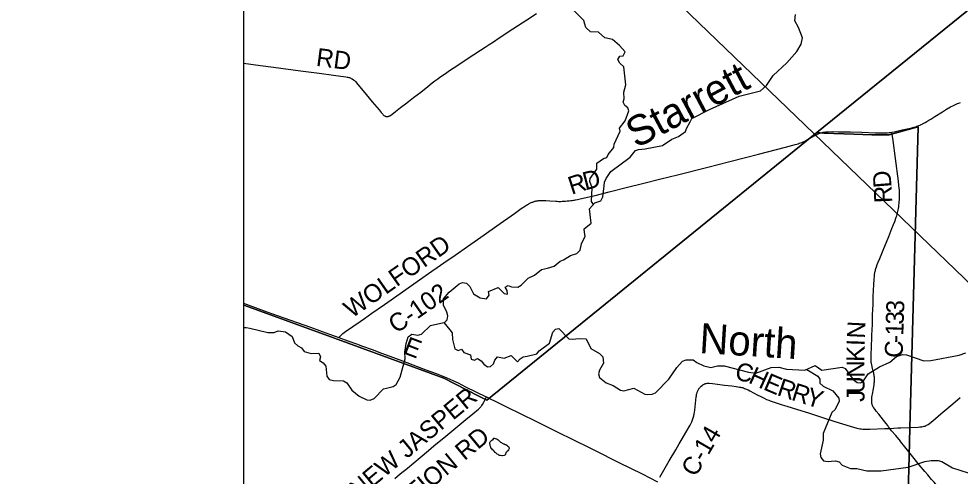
# Model space of a CAD drawing. Extents: x -49 to -8.2, y 9.4 to 23.5.
# Drawn here: x -46.645 to -45.156, y 19.456 to 20.178 of the extents above; entities that cross this region are included whole.
import ezdxf

# ---------------------------------------------------------------- set-up
doc = ezdxf.new("R2010")
doc.units = 0
for name, color, linetype in [('GM_X_Adjacent_County', 7, 'Continuous'), ('GM_X_County_Road', 7, 'Continuous'), ('GM_X_County_Road_Text', 7, 'Continuous'), ('GM_X_Minor_Lake', 7, 'Continuous'), ('GM_X_Minor_River', 7, 'Continuous'), ('GM_X_Minor_River_Text', 7, 'Continuous'), ('GM_X_Township', 7, 'Continuous'), ('GM_X_Township_Road', 7, 'Continuous'), ('GM_X_Township_Road_Text', 7, 'Continuous'), ('SC_Scratch1', 7, 'Continuous')]:
    doc.layers.add(name, color=color, linetype=linetype)

msp = doc.modelspace()

# ---------------------------------------------------------------- linework, layer by layer
at = {"layer": 'GM_X_Adjacent_County'}
msp.add_lwpolyline([(-42.0989, 21.0039), (-46.2895, 21.0039), (-46.2895, 15.4273)], dxfattribs=at)
at = {"layer": 'GM_X_County_Road'}
for points in [[(-45.2187, 20.0105), (-45.2175, 20.0111), (-45.2163, 20.0117), (-45.2154, 20.0123), (-45.2113, 20.0146), (-45.2089, 20.016), (-45.2057, 20.0179), (-45.2025, 20.0199), (-45.1962, 20.0238), (-45.1841, 20.0314), (-45.1775, 20.0354), (-45.171, 20.0391), (-45.1663, 20.0415), (-45.1645, 20.0423), (-45.1621, 20.0434), (-45.1602, 20.0442), (-45.1581, 20.045), (-45.1556, 20.0458)], [(-45.2638, 19.999), (-45.2605, 19.9997), (-45.2476, 20.0026), (-45.2373, 20.0049), (-45.2325, 20.0061), (-45.2295, 20.0068), (-45.2263, 20.0077), (-45.2243, 20.0084), (-45.2226, 20.009), (-45.2211, 20.0095), (-45.2194, 20.0102), (-45.2187, 20.0105)], [(-45.3949, 19.9889), (-45.393, 19.9899), (-45.3857, 19.994), (-45.384, 19.9949), (-45.3824, 19.9957), (-45.3809, 19.9964), (-45.3795, 19.997), (-45.378, 19.9975), (-45.3762, 19.9981), (-45.3743, 19.9986), (-45.3726, 19.999), (-45.3708, 19.9993), (-45.3688, 19.9996), (-45.367, 19.9998), (-45.3655, 19.9999)], [(-45.3655, 19.9999), (-45.3648, 19.9999), (-45.3585, 20.0001), (-45.3483, 19.9999), (-45.3293, 19.9995), (-45.3113, 19.999), (-45.2899, 19.9983), (-45.2806, 19.9981), (-45.2772, 19.9981), (-45.2739, 19.9981), (-45.2712, 19.9982), (-45.2685, 19.9984), (-45.266, 19.9987), (-45.2638, 19.999)], [(-45.2674, 19.5312), (-45.2691, 19.5337), (-45.2705, 19.5357), (-45.273, 19.5387), (-45.2773, 19.5441), (-45.2848, 19.5536), (-45.2886, 19.5585), (-45.2904, 19.5607), (-45.2911, 19.5617), (-45.2926, 19.5637), (-45.2934, 19.5649), (-45.294, 19.566), (-45.2945, 19.567), (-45.2948, 19.5679), (-45.2952, 19.5691), (-45.2955, 19.5702), (-45.2957, 19.5713), (-45.2958, 19.5725), (-45.2959, 19.5738), (-45.2959, 19.5751), (-45.2959, 19.5763), (-45.2958, 19.5775), (-45.2954, 19.5805), (-45.2942, 19.5879), (-45.2937, 19.5909), (-45.2927, 19.5967), (-45.2921, 19.6006), (-45.2919, 19.603), (-45.2917, 19.6047), (-45.2916, 19.6065), (-45.2916, 19.6082), (-45.2917, 19.6102), (-45.2917, 19.6119), (-45.2919, 19.6137), (-45.2921, 19.6153), (-45.2923, 19.6169), (-45.2926, 19.6183), (-45.2929, 19.62), (-45.2933, 19.6214), (-45.2945, 19.6259), (-45.2958, 19.6313), (-45.2963, 19.6334), (-45.2966, 19.6353), (-45.2968, 19.6369), (-45.2969, 19.6384), (-45.2969, 19.6416), (-45.2968, 19.6464), (-45.2966, 19.6511), (-45.2964, 19.6561), (-45.2955, 19.6784), (-45.2948, 19.6952), (-45.2944, 19.7104), (-45.2937, 19.7269), (-45.2933, 19.7396), (-45.2926, 19.7582), (-45.2921, 19.7666), (-45.2917, 19.7717), (-45.2915, 19.7737), (-45.2913, 19.7753), (-45.291, 19.7766), (-45.2908, 19.7778), (-45.2905, 19.779), (-45.2901, 19.7804), (-45.2897, 19.7819), (-45.2892, 19.7835), (-45.2882, 19.7864), (-45.287, 19.7898), (-45.2856, 19.7937), (-45.2831, 19.7997), (-45.2779, 19.8127), (-45.269, 19.8342), (-45.2638, 19.8471), (-45.2613, 19.8533), (-45.2595, 19.8579), (-45.257, 19.8646), (-45.2563, 19.8668), (-45.2556, 19.8693), (-45.255, 19.8717), (-45.2544, 19.8738), (-45.2539, 19.8763), (-45.2535, 19.8784), (-45.2531, 19.8811), (-45.2528, 19.8839), (-45.2524, 19.8872), (-45.2523, 19.8895), (-45.2521, 19.8923), (-45.252, 19.8948), (-45.252, 19.8986), (-45.252, 19.9026), (-45.252, 19.9051), (-45.2521, 19.9075), (-45.2527, 19.9147), (-45.2534, 19.9218), (-45.2581, 19.9575), (-45.2619, 19.9858), (-45.2638, 19.999)], [(-46.1385, 19.6747), (-46.1362, 19.6772), (-46.1351, 19.6784), (-46.134, 19.6795), (-46.133, 19.6804), (-46.1321, 19.6811), (-46.1304, 19.6824), (-46.1281, 19.6841), (-46.105, 19.6999), (-46.0979, 19.7049), (-46.0862, 19.7131), (-46.0666, 19.7268), (-46.0416, 19.7442), (-46.0109, 19.7658), (-45.9914, 19.7796), (-45.983, 19.7855), (-45.9725, 19.7928), (-45.9545, 19.805), (-45.9352, 19.8185), (-45.9088, 19.8371), (-45.8889, 19.851), (-45.8607, 19.8708), (-45.85, 19.8783), (-45.8433, 19.8828), (-45.8416, 19.884), (-45.8403, 19.8847), (-45.8388, 19.8856), (-45.8377, 19.8862), (-45.8366, 19.8868), (-45.8355, 19.8873), (-45.8345, 19.8878), (-45.8331, 19.8884), (-45.832, 19.8888), (-45.8308, 19.8892), (-45.8296, 19.8896), (-45.8285, 19.8899), (-45.8275, 19.8902), (-45.8265, 19.8904), (-45.8253, 19.8907), (-45.8241, 19.8909), (-45.8226, 19.8911), (-45.8215, 19.8912), (-45.82, 19.8914), (-45.8182, 19.8914), (-45.8159, 19.8914), (-45.8138, 19.8914), (-45.8115, 19.8913), (-45.8051, 19.8907), (-45.7955, 19.89), (-45.7935, 19.8899), (-45.7913, 19.8898), (-45.7896, 19.8898), (-45.7877, 19.8898), (-45.7855, 19.8899), (-45.783, 19.89), (-45.7804, 19.8902), (-45.7773, 19.8905), (-45.7746, 19.8907), (-45.7717, 19.891), (-45.7698, 19.8913), (-45.7677, 19.8916), (-45.7659, 19.8919), (-45.7641, 19.8922), (-45.7612, 19.8928), (-45.7571, 19.8937), (-45.7453, 19.8964), (-45.7332, 19.8993), (-45.7112, 19.9048), (-45.682, 19.9122), (-45.6585, 19.9181), (-45.6293, 19.9255), (-45.6031, 19.9319), (-45.5552, 19.944), (-45.5223, 19.9522), (-45.4955, 19.9591), (-45.4751, 19.9644), (-45.4324, 19.9753), (-45.4206, 19.9784), (-45.417, 19.9794), (-45.4141, 19.9803), (-45.4123, 19.9808), (-45.4104, 19.9815), (-45.4084, 19.9822), (-45.4063, 19.983), (-45.4041, 19.984), (-45.4017, 19.9851), (-45.3974, 19.9875), (-45.3949, 19.9889)], [(-46.2895, 19.7291), (-46.285, 19.7274), (-46.2523, 19.7155), (-46.2254, 19.7059), (-46.1836, 19.691), (-46.155, 19.6806), (-46.1446, 19.6769)], [(-46.1446, 19.6769), (-46.1385, 19.6747)], [(-46.1385, 19.6747), (-46.1243, 19.6696), (-46.1108, 19.6647), (-46.1012, 19.6612), (-46.0858, 19.6555), (-46.0712, 19.65), (-46.0579, 19.645), (-46.0381, 19.6376), (-46.0148, 19.6289), (-46.0008, 19.6236), (-45.9848, 19.6177), (-45.9741, 19.6136), (-45.9678, 19.6111), (-45.9632, 19.6091), (-45.9582, 19.6068), (-45.9501, 19.6029), (-45.9381, 19.597), (-45.9219, 19.589), (-45.9057, 19.5811), (-45.9052, 19.5808)], [(-45.6308, 19.4539), (-45.6266, 19.4616), (-45.6162, 19.4796), (-45.6058, 19.4973), (-45.6002, 19.5069), (-45.5956, 19.5147), (-45.5861, 19.5309), (-45.583, 19.5364), (-45.581, 19.5403), (-45.5804, 19.5416), (-45.5797, 19.5431), (-45.5792, 19.5445), (-45.5785, 19.5464), (-45.5781, 19.5478), (-45.5777, 19.5493), (-45.5773, 19.5507), (-45.577, 19.552), (-45.5767, 19.5536), (-45.5758, 19.5597), (-45.5746, 19.5702), (-45.5734, 19.5808), (-45.5732, 19.5824), (-45.573, 19.584), (-45.5727, 19.5853), (-45.5724, 19.5863), (-45.5721, 19.5875), (-45.5717, 19.5886), (-45.5714, 19.5895), (-45.571, 19.5905), (-45.5705, 19.5917), (-45.5699, 19.5928), (-45.5693, 19.5937), (-45.5687, 19.5946), (-45.5679, 19.5954), (-45.5672, 19.5963), (-45.5655, 19.5978), (-45.5637, 19.5993), (-45.5628, 19.5999), (-45.5619, 19.6004), (-45.5611, 19.6009), (-45.5602, 19.6013), (-45.5595, 19.6016), (-45.5586, 19.6019), (-45.5576, 19.6022), (-45.5563, 19.6024), (-45.5551, 19.6025), (-45.554, 19.6025), (-45.5529, 19.6024), (-45.5476, 19.6019), (-45.5397, 19.601), (-45.5285, 19.5996), (-45.5171, 19.5982), (-45.5104, 19.5973), (-45.5076, 19.5969), (-45.5052, 19.5965), (-45.5033, 19.5962), (-45.5018, 19.5958), (-45.5004, 19.5955), (-45.4988, 19.595), (-45.4972, 19.5944), (-45.4953, 19.5936), (-45.4914, 19.5918), (-45.4884, 19.5902), (-45.4768, 19.5842), (-45.4712, 19.5814), (-45.4662, 19.5789), (-45.462, 19.577), (-45.4588, 19.5757), (-45.4562, 19.5748), (-45.4535, 19.5738), (-45.4471, 19.5716), (-45.4376, 19.5685), (-45.4299, 19.5661), (-45.4133, 19.5609), (-45.3959, 19.5555), (-45.3751, 19.5489), (-45.3544, 19.5422), (-45.3301, 19.5345), (-45.3248, 19.5329), (-45.3192, 19.5314), (-45.317, 19.5308), (-45.3149, 19.5304), (-45.3126, 19.5302), (-45.31, 19.53), (-45.3073, 19.5299), (-45.3038, 19.5299), (-45.2989, 19.53), (-45.2752, 19.5309), (-45.2674, 19.5312)], [(-46.0499, 19.4522), (-46.0415, 19.4591), (-46.0302, 19.4684), (-46.0099, 19.4853), (-45.9968, 19.4962), (-45.9882, 19.5034), (-45.9693, 19.519), (-45.9379, 19.5449), (-45.9267, 19.5543), (-45.9175, 19.5617), (-45.9161, 19.563), (-45.9151, 19.564), (-45.9141, 19.565), (-45.9133, 19.5661), (-45.9124, 19.5673), (-45.9114, 19.5689), (-45.9088, 19.5734), (-45.9061, 19.579), (-45.9052, 19.5808)], [(-45.9052, 19.5808), (-45.8984, 19.5774)], [(-45.2496, 19.532), (-45.2366, 19.5327), (-45.2224, 19.5333), (-45.2197, 19.5335), (-45.2168, 19.5338), (-45.2146, 19.5341), (-45.2129, 19.5344), (-45.212, 19.5346), (-45.2113, 19.5348), (-45.2107, 19.535), (-45.2101, 19.5353), (-45.209, 19.536), (-45.2078, 19.5367), (-45.2068, 19.5374), (-45.1994, 19.5433), (-45.1863, 19.5542), (-45.1674, 19.5699), (-45.1558, 19.5797)], [(-45.8984, 19.5774), (-45.8924, 19.5744), (-45.8692, 19.563), (-45.8539, 19.5555), (-45.8241, 19.5408), (-45.7973, 19.5276), (-45.7634, 19.5108), (-45.7458, 19.5023), (-45.7343, 19.4967), (-45.6957, 19.4773), (-45.6591, 19.4591), (-45.6348, 19.4468)], [(-45.2674, 19.5312), (-45.2547, 19.5318), (-45.2496, 19.532)]]:
    msp.add_lwpolyline(points, dxfattribs=at)
at = {"layer": 'GM_X_Minor_Lake'}
msp.add_lwpolyline([(-45.8938, 19.5158), (-45.8929, 19.5156), (-45.8912, 19.515), (-45.8895, 19.5146), (-45.888, 19.5139), (-45.8869, 19.5131), (-45.8855, 19.5119), (-45.8842, 19.5106), (-45.8831, 19.5096), (-45.8816, 19.5088), (-45.8801, 19.5079), (-45.8784, 19.5069), (-45.8774, 19.5065), (-45.8759, 19.5059), (-45.8744, 19.5054), (-45.8731, 19.5046), (-45.8718, 19.5036), (-45.8705, 19.5027), (-45.8699, 19.5015), (-45.8695, 19.5006), (-45.8694, 19.4994), (-45.8696, 19.4983), (-45.8701, 19.4971), (-45.8713, 19.4958), (-45.8722, 19.4951), (-45.8728, 19.4941), (-45.8738, 19.4934), (-45.8746, 19.4921), (-45.8749, 19.4907), (-45.8751, 19.4896), (-45.8761, 19.4888), (-45.8774, 19.4883), (-45.8797, 19.4879), (-45.8809, 19.4879), (-45.8829, 19.4882), (-45.8845, 19.4884), (-45.8856, 19.4887), (-45.8867, 19.4897), (-45.8882, 19.4905), (-45.8892, 19.4916), (-45.8901, 19.4924), (-45.8916, 19.4932), (-45.8931, 19.4949), (-45.8942, 19.4961), (-45.8956, 19.497), (-45.8969, 19.4986), (-45.898, 19.4999), (-45.8984, 19.5012), (-45.8987, 19.5024), (-45.8991, 19.5033), (-45.8993, 19.5043), (-45.8995, 19.5056), (-45.8996, 19.5066), (-45.8996, 19.5075), (-45.8996, 19.5088), (-45.8992, 19.51), (-45.8981, 19.5107), (-45.8965, 19.5126), (-45.8952, 19.5134), (-45.8942, 19.5137), (-45.8938, 19.5158)], dxfattribs=at)
at = {"layer": 'GM_X_Minor_River'}
for points in [[(-45.7361, 19.8848), (-45.7391, 19.8896), (-45.7382, 19.911), (-45.7416, 19.9212), (-45.7412, 19.9259), (-45.7305, 19.9407), (-45.7304, 19.9499), (-45.7202, 19.9573), (-45.7147, 19.9589), (-45.7129, 19.964), (-45.7036, 19.9749), (-45.7032, 19.98), (-45.6936, 20.0008), (-45.6945, 20.0057), (-45.6856, 20.0173), (-45.68, 20.0326), (-45.6814, 20.0378), (-45.6863, 20.0415), (-45.6891, 20.0465), (-45.6873, 20.0517), (-45.6877, 20.0624), (-45.6849, 20.0741), (-45.688, 20.1023), (-45.694, 20.1081), (-45.6975, 20.1142), (-45.694, 20.1191), (-45.6887, 20.1199), (-45.6858, 20.126), (-45.6949, 20.1362), (-45.7058, 20.1453), (-45.7177, 20.1483), (-45.7282, 20.1572), (-45.7407, 20.1579), (-45.7478, 20.1645), (-45.7494, 20.1697), (-45.751, 20.1756), (-45.7671, 20.1912)], [(-45.9718, 19.6978), (-45.9672, 19.7026), (-45.9663, 19.7088), (-45.9676, 19.7147), (-45.9729, 19.7256), (-45.9733, 19.7359), (-45.9641, 19.7466), (-45.9481, 19.7593), (-45.943, 19.7618), (-45.9369, 19.7608), (-45.9313, 19.7554), (-45.9254, 19.7437), (-45.9153, 19.7375), (-45.9051, 19.7358), (-45.9008, 19.7414), (-45.9017, 19.7472), (-45.8864, 19.7536), (-45.8769, 19.7441), (-45.8718, 19.7433), (-45.8726, 19.749), (-45.8758, 19.754), (-45.8708, 19.7569), (-45.8657, 19.7546), (-45.8557, 19.7541), (-45.8503, 19.7572), (-45.8393, 19.7684), (-45.8292, 19.7734), (-45.8183, 19.7822), (-45.8086, 19.7843), (-45.7981, 19.7874), (-45.7885, 19.7954), (-45.7832, 19.7972), (-45.7722, 19.8044), (-45.7621, 19.8075), (-45.7569, 19.8128), (-45.7551, 19.8228), (-45.7492, 19.8347), (-45.7503, 19.8408), (-45.7504, 19.8465), (-45.7394, 19.8556), (-45.7423, 19.8779), (-45.7336, 19.8876), (-45.7241, 19.8909), (-45.721, 19.8971), (-45.7192, 19.9145), (-45.7183, 19.9199), (-45.716, 19.9261), (-45.7082, 19.9368), (-45.6779, 19.9595), (-45.6696, 19.97), (-45.6648, 19.9718), (-45.654, 19.9728), (-45.6268, 19.9783), (-45.6119, 19.9879), (-45.6012, 19.9921), (-45.5901, 20.0001), (-45.589, 20.0051), (-45.583, 20.0156), (-45.5806, 20.0209), (-45.5526, 20.0351), (-45.5054, 20.056), (-45.4989, 20.0578), (-45.4719, 20.0646), (-45.4623, 20.0728), (-45.4518, 20.0888), (-45.4299, 20.1086), (-45.4143, 20.1264), (-45.4074, 20.1383), (-45.4052, 20.1483), (-45.4116, 20.1647), (-45.4173, 20.1751), (-45.4164, 20.1853)], [(-46.2895, 19.6906), (-46.2852, 19.6907), (-46.2793, 19.6893), (-46.2508, 19.6826), (-46.2411, 19.6828), (-46.2348, 19.685), (-46.2229, 19.6835), (-46.2124, 19.6761), (-46.2089, 19.6664), (-46.2035, 19.6618), (-46.1979, 19.6582), (-46.1934, 19.6525), (-46.1823, 19.6493), (-46.1705, 19.6499), (-46.1674, 19.6441), (-46.169, 19.6386), (-46.1635, 19.6349), (-46.1591, 19.6294), (-46.1578, 19.6136), (-46.1539, 19.6086), (-46.1473, 19.6068), (-46.1314, 19.6063), (-46.1259, 19.603), (-46.1181, 19.5917), (-46.1065, 19.582), (-46.0945, 19.5763), (-46.0892, 19.5757), (-46.0829, 19.5786), (-46.0682, 19.5936), (-46.0635, 19.5945), (-46.0526, 19.5974), (-46.0478, 19.6003), (-46.0414, 19.6122), (-46.0336, 19.6409), (-46.034, 19.6518), (-46.0319, 19.665), (-46.0288, 19.676), (-46.0233, 19.6799), (-46.0136, 19.6782), (-46.0081, 19.6802), (-45.9937, 19.6937), (-45.9724, 19.6985), (-45.9631, 19.6869), (-45.9592, 19.6819), (-45.959, 19.6717), (-45.955, 19.657), (-45.9499, 19.6543), (-45.9446, 19.6563), (-45.9407, 19.6511), (-45.9303, 19.6475), (-45.9291, 19.6403), (-45.9242, 19.6391), (-45.9192, 19.6415), (-45.9136, 19.6376), (-45.9093, 19.6326), (-45.9037, 19.6285), (-45.8989, 19.6288), (-45.8941, 19.6331), (-45.8921, 19.6388), (-45.8875, 19.644), (-45.8771, 19.6423), (-45.8659, 19.6462), (-45.856, 19.6361), (-45.8519, 19.641), (-45.8469, 19.6442), (-45.841, 19.6454), (-45.8254, 19.649), (-45.8216, 19.6538), (-45.8057, 19.6657), (-45.8001, 19.6829), (-45.7962, 19.688), (-45.7905, 19.6887), (-45.775, 19.6727), (-45.7691, 19.6722), (-45.7585, 19.6734), (-45.7475, 19.6724), (-45.74, 19.6575), (-45.7265, 19.6495), (-45.7212, 19.6441), (-45.7201, 19.6342), (-45.7265, 19.6231), (-45.7279, 19.6171), (-45.7265, 19.6115), (-45.7156, 19.603), (-45.7045, 19.5987), (-45.6932, 19.5917), (-45.6881, 19.5906), (-45.6719, 19.5948)], [(-45.6719, 19.5948), (-45.6546, 19.5854), (-45.6497, 19.5845), (-45.6431, 19.585), (-45.6377, 19.5872), (-45.6167, 19.6089), (-45.6041, 19.6272), (-45.5949, 19.6375), (-45.5895, 19.6395), (-45.578, 19.6393), (-45.5723, 19.635), (-45.5614, 19.6301), (-45.5501, 19.6275), (-45.5398, 19.6298), (-45.5294, 19.6302), (-45.4909, 19.6199), (-45.4789, 19.6184), (-45.4549, 19.6273), (-45.4428, 19.6277), (-45.4307, 19.6247), (-45.4017, 19.6229), (-45.3855, 19.6305), (-45.375, 19.6233), (-45.3427, 19.6281), (-45.3376, 19.6257), (-45.3251, 19.6081), (-45.319, 19.6034), (-45.3136, 19.6032), (-45.3087, 19.6063), (-45.3015, 19.6174), (-45.2833, 19.6285), (-45.2673, 19.6359), (-45.2569, 19.6448), (-45.2472, 19.6481), (-45.2407, 19.6473), (-45.2132, 19.6379), (-45.2026, 19.6383), (-45.1575, 19.6469), (-45.147, 19.6504)], [(-45.3986, 19.6244), (-45.3812, 19.6135), (-45.378, 19.6087), (-45.3779, 19.6028), (-45.3725, 19.598), (-45.3575, 19.5903), (-45.3481, 19.579), (-45.3475, 19.5739), (-45.3539, 19.561), (-45.3587, 19.5564), (-45.3727, 19.5232), (-45.3727, 19.5123), (-45.3776, 19.4911), (-45.3765, 19.4851), (-45.372, 19.48), (-45.3647, 19.4788), (-45.3595, 19.4793), (-45.3533, 19.4799), (-45.3474, 19.4782), (-45.3426, 19.4728), (-45.3294, 19.4678), (-45.3193, 19.4678), (-45.3038, 19.4638), (-45.2809, 19.4638), (-45.238, 19.4698), (-45.2117, 19.4789), (-45.2016, 19.4805), (-45.1906, 19.4805), (-45.1851, 19.4789), (-45.1682, 19.4688), (-45.1433, 19.461)]]:
    msp.add_lwpolyline(points, dxfattribs=at)
at = {"layer": 'GM_X_Township'}
msp.add_line((-46.2895, 19.726), (-46.2895, 17.4947), dxfattribs=at)
for points in [[(-44.9675, 21.0039), (-46.2895, 21.0039), (-46.2895, 19.726)], [(-46.2895, 19.726), (-46.2875, 19.7252), (-46.1456, 19.6737), (-45.9727, 19.6105), (-45.9185, 19.5826), (-45.9046, 19.5758), (-45.3988, 19.9853), (-45.3824, 19.9986), (-45.0377, 20.2776), (-45.2668, 20.5644), (-45.2572, 20.5727), (-45.2383, 20.5892), (-45.0581, 20.7444), (-45.1739, 20.9483), (-45.172, 20.9487), (-44.9675, 21.0039)], [(-44.9675, 21.0039), (-45.172, 20.9487), (-45.1739, 20.9483), (-45.0581, 20.7444), (-45.2383, 20.5892), (-45.2572, 20.5727), (-45.2668, 20.5644), (-45.0377, 20.2776), (-45.3824, 19.9986), (-45.3714, 19.9976), (-45.3241, 19.9959), (-45.2957, 19.9948), (-45.2685, 19.9948), (-45.2224, 20.0078), (-45.2354, 19.5318), (-45.2367, 19.4874), (-45.2383, 19.4282)], [(-45.2383, 19.4282), (-45.2367, 19.4874), (-45.2354, 19.5318), (-45.2224, 20.0078), (-45.2685, 19.9948), (-45.2957, 19.9948), (-45.3241, 19.9959), (-45.3714, 19.9976), (-45.3824, 19.9986), (-45.3988, 19.9853), (-45.9046, 19.5758), (-45.9185, 19.5826), (-45.9727, 19.6105), (-46.1456, 19.6737), (-46.2875, 19.7252), (-46.2895, 19.726)]]:
    msp.add_lwpolyline(points, dxfattribs=at)
at = {"layer": 'GM_X_Township_Road'}
for points in [[(-46.2895, 20.1082), (-46.2624, 20.1045), (-46.2422, 20.1017), (-46.1991, 20.0959), (-46.1699, 20.0921), (-46.1469, 20.089), (-46.1275, 20.0864), (-46.1257, 20.0862), (-46.1242, 20.0859), (-46.123, 20.0856), (-46.1218, 20.0853), (-46.1208, 20.085), (-46.1197, 20.0845), (-46.1189, 20.0841), (-46.1176, 20.0834), (-46.1156, 20.082), (-46.1147, 20.0814), (-46.1139, 20.0806), (-46.1123, 20.0791), (-46.1084, 20.0747), (-46.1, 20.0644), (-46.0857, 20.0471), (-46.0751, 20.0345), (-46.0715, 20.0301), (-46.0692, 20.0274), (-46.0685, 20.0267), (-46.0679, 20.0261), (-46.0673, 20.0256), (-46.0665, 20.0251), (-46.0661, 20.0248), (-46.0655, 20.0245), (-46.0648, 20.0243), (-46.0641, 20.0241), (-46.0634, 20.024), (-46.0628, 20.0239), (-46.0622, 20.0239), (-46.0615, 20.0239), (-46.061, 20.024), (-46.0605, 20.0241), (-46.06, 20.0243), (-46.0592, 20.0245), (-46.0587, 20.0248), (-46.0581, 20.0251), (-46.0565, 20.026), (-46.0556, 20.0266), (-46.0547, 20.0272), (-46.0488, 20.0318), (-46.041, 20.038), (-46.0332, 20.0441), (-46.0285, 20.0477), (-46.0203, 20.0538), (-46.0089, 20.0625), (-45.9981, 20.0713), (-45.991, 20.0769), (-45.9866, 20.0803), (-45.9823, 20.0834), (-45.9791, 20.0858), (-45.9763, 20.0877), (-45.968, 20.0933), (-45.9634, 20.0964), (-45.952, 20.104), (-45.9435, 20.1097), (-45.9251, 20.1218), (-45.9146, 20.1286), (-45.9073, 20.1333), (-45.9011, 20.1374), (-45.8941, 20.142), (-45.8848, 20.1482), (-45.8636, 20.1622), (-45.8415, 20.1767), (-45.8262, 20.1867)], [(-45.2504, 19.5106), (-45.2505, 19.5107), (-45.2579, 19.5197), (-45.2643, 19.5274), (-45.2674, 19.5312)], [(-45.1838, 19.4294), (-45.1973, 19.4459), (-45.2012, 19.4505), (-45.2072, 19.4578), (-45.2118, 19.4632), (-45.2206, 19.4736), (-45.2329, 19.4886), (-45.2436, 19.5021), (-45.2504, 19.5106)]]:
    msp.add_lwpolyline(points, dxfattribs=at)
at = {"layer": 'SC_Scratch1'}
msp.add_line((-49.0354, 23.5097), (-36.4374, 11.3792), dxfattribs=at)

# ---------------------------------------------------------------- texts
at = {"layer": 'GM_X_County_Road_Text'}
for s, height, rotation, p in [('D', 0.0284, 14.4276, (-45.7489, 19.9072)), ('D', 0.0284, 94.5522, (-45.2643, 19.9122)), ('R', 0.0284, 17.8462, (-45.7706, 19.9001)), ('R', 0.0284, 92.3112, (-45.2633, 19.8877)), ('WOLFORD', 0.02841, 34.991, (-46.1181, 19.7043)), ('C-102', 0.02841, 34.8337, (-46.0477, 19.6801)), ('3', 0.0284, 87.8294, (-45.2448, 19.7122)), ('3', 0.0284, 88.1836, (-45.2454, 19.6948)), ('N', 0.0284, 87.3289, (-45.3068, 19.6726)), ('1', 0.0284, 88.2564, (-45.2459, 19.6773)), ('E', 0.0284, 339.047, (-46.0385, 19.6502)), ('I', 0.0284, 87.9936, (-45.3072, 19.661)), ('C', 0.0284, 88.2746, (-45.247, 19.6423)), ('-', 0.0284, 88.2591, (-45.2463, 19.6657)), ('K', 0.0284, 89.5811, (-45.3074, 19.6362)), ('C', 0.0284, 345.4497, (-45.5138, 19.6092)), ('H', 0.0284, 335.462, (-45.4924, 19.6038)), ('N', 0.0284, 90.2659, (-45.3072, 19.6113)), ('E', 0.0284, 337.168, (-45.4688, 19.5931)), ('R', 0.0284, 341.5025, (-45.447, 19.584)), ('U', 0.0284, 90.2842, (-45.3071, 19.5863)), ('N NEW JASPER', 0.028409, 39.6314, (-46.1367, 19.395)), ('R', 0.0284, 342.534, (-45.4244, 19.5764)), ('Y', 0.0284, 342.5293, (-45.4021, 19.5694)), ('J', 0.0284, 90.2869, (-45.3071, 19.573)), ('C-14', 0.02841, 59.8438, (-45.5743, 19.453)), ('STATION RD', 0.02841, 39.6292, (-46.0749, 19.3675))]:
    msp.add_text(s, height=height, rotation=rotation, dxfattribs=at).set_placement(p)
at = {"layer": 'GM_X_Minor_River_Text'}
for s, height, rotation, p in [('Starrett', 0.04736, 28.0573, (-45.6683, 19.9729)), ('North', 0.04735, 356.4149, (-45.5693, 19.6503))]:
    msp.add_text(s, height=height, rotation=rotation, dxfattribs=at).set_placement(p)
at = {"layer": 'GM_X_Township_Road_Text'}
msp.add_text('RD', height=0.02841, rotation=352.6311, dxfattribs=at).set_placement((-46.1756, 20.1041))

doc.saveas('drawing.dxf')
